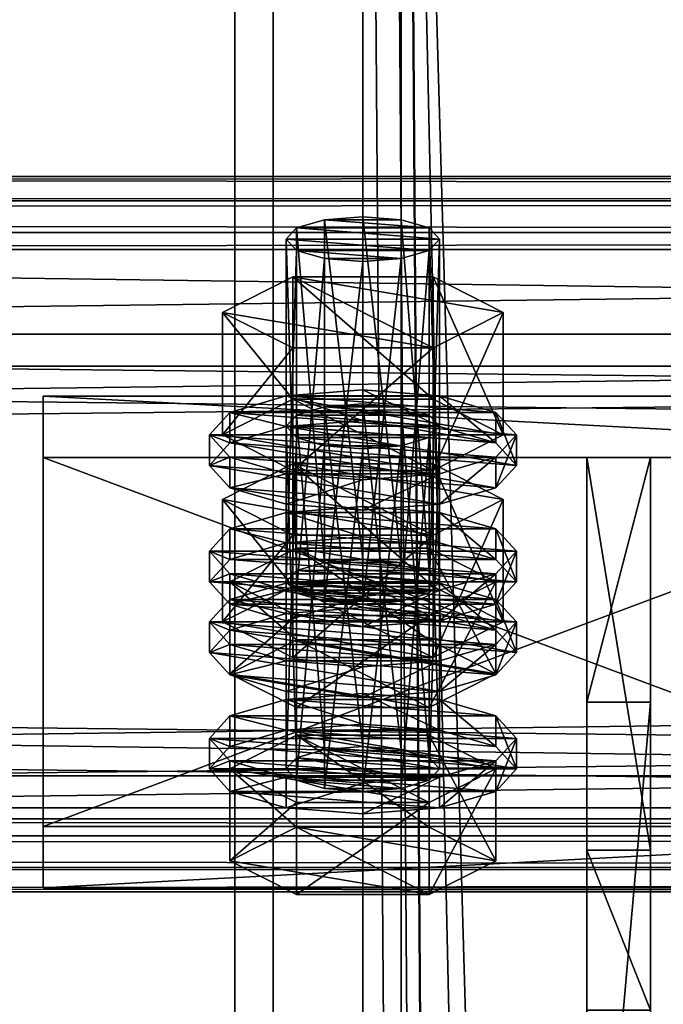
# Model space of a CAD drawing. Header units: millimetres. Extents: x 60485 to 71303, y 100 to 16900.
# Tile 628 of 656: x 65753 to 65803, y 14990 to 15067. Entities that reach past the tile are written whole.
import ezdxf

# ---------------------------------------------------------------- set-up
doc = ezdxf.new("R2010")
doc.units = ezdxf.units.MM
for name, color, linetype in [('1', 7, 'Continuous'), ('13', 7, 'Continuous'), ('3', 7, 'Continuous'), ('4', 7, 'Continuous'), ('6', 7, 'Continuous'), ('9', 7, 'Continuous')]:
    doc.layers.add(name, color=color, linetype=linetype)

msp = doc.modelspace()

# ---------------------------------------------------------------- meshes
at = {"layer": '1', "color": 7}
mesh = msp.add_polyface(dxfattribs=at)
corners = [(65802.5, 15001.698, 3592.059), (65802.5, 15032.397, 3692.471), (65797.5, 15032.397, 3692.471), (65797.5, 15001.698, 3592.059), (65802.5, 15013.268, 3698.322), (65797.5, 15013.268, 3698.322), (65802.5, 14956.81, 3616.253), (65797.5, 14956.81, 3616.253), (65802.5, 14950.96, 3597.116), (65797.5, 14950.96, 3597.116), (65802.5, 14989.212, 3585.42), (65797.5, 14989.212, 3585.42)]
mesh.append_faces([[corners[k] for k in face] for face in [(0, 2, 3, 3), (1, 5, 2, 2), (4, 7, 5, 5), (6, 9, 7, 7), (8, 11, 9, 9), (10, 3, 11, 11), (1, 6, 4, 4), (8, 0, 10, 10), (3, 9, 11, 11), (7, 2, 5, 5)]], dxfattribs={"vtx0": -1, "color": 7})
mesh.append_faces([[corners[k] for k in face] for face in [(6, 0, 8, 8), (9, 3, 7, 7)]], dxfattribs={"vtx0": -1, "vtx1": -1, "color": 7})
mesh.append_faces([[corners[k] for k in face] for face in [(6, 1, 0, 0), (7, 3, 2, 2)]], dxfattribs={"vtx0": -1, "vtx2": -1, "vtx3": -1, "color": 7})
mesh.append_faces([[corners[k] for k in face] for face in [(0, 1, 2, 2), (1, 4, 5, 5), (4, 6, 7, 7), (6, 8, 9, 9), (8, 10, 11, 11), (10, 0, 3, 3)]], dxfattribs={"vtx2": -1, "vtx3": -1, "color": 7})
at = {"layer": '13', "color": 20}
mesh = msp.add_polyface(dxfattribs=at)
corners = [(65780, 15047.695, 3655.291), (65777, 15047.93, 3656.06), (65777, 15021.154, 3664.246), (65774.804, 15048.572, 3658.16), (65774.804, 15021.796, 3666.346), (65774, 15049.45, 3661.029), (65774, 15022.673, 3669.215), (65774.804, 15050.327, 3663.898), (65774.804, 15023.55, 3672.084), (65777, 15050.969, 3665.998), (65777, 15024.192, 3674.184), (65780, 15051.204, 3666.767), (65780, 15024.427, 3674.953), (65783, 15047.93, 3656.06), (65785.196, 15048.572, 3658.16), (65786, 15049.45, 3661.029), (65785.196, 15050.327, 3663.898), (65783, 15050.969, 3665.998), (65785.485, 15040.95, 3653.693), (65774.515, 15040.95, 3653.693), (65774.515, 15031.387, 3656.617), (65769.03, 15043.728, 3662.778), (65769.03, 15034.165, 3665.702), (65774.515, 15046.505, 3671.863), (65774.515, 15036.942, 3674.787), (65785.485, 15036.942, 3674.787), (65785.485, 15031.387, 3656.617), (65769.608, 15032.41, 3659.964), (65768, 15034.165, 3665.702), (65768, 15031.774, 3666.433), (65769.608, 15030.02, 3660.695), (65769.608, 15035.919, 3671.44), (65769.608, 15033.528, 3672.171), (65774, 15037.203, 3675.64), (65774, 15034.812, 3676.371), (65780, 15037.673, 3677.178), (65780, 15035.282, 3677.908), (65774, 15031.126, 3655.764), (65786, 15031.126, 3655.764), (65790.392, 15032.41, 3659.964), (65792, 15034.165, 3665.702), (65790.392, 15035.919, 3671.44), (65790.392, 15033.528, 3672.171), (65792, 15031.774, 3666.433), (65790.392, 15030.02, 3660.695), (65777, 15033.312, 3608.244), (65783, 15033.312, 3608.244), (65774.804, 15033.954, 3610.345), (65785.196, 15033.954, 3610.345), (65774, 15034.831, 3613.214), (65786, 15034.831, 3613.214), (65774.804, 15035.708, 3616.083), (65785.196, 15035.708, 3616.083), (65777, 15036.35, 3618.183), (65783, 15036.35, 3618.183), (65780, 15036.585, 3618.951)]
mesh.append_faces([[corners[k] for k in face] for face in [(9, 12, 10, 10), (13, 1, 0, 0), (9, 17, 11, 11), (19, 22, 20, 20), (21, 24, 22, 22), (23, 25, 24, 24), (18, 21, 19, 19), (22, 26, 20, 20), (27, 29, 30, 30), (28, 32, 29, 29), (31, 34, 32, 32), (33, 36, 34, 34), (53, 54, 55, 55)]], dxfattribs={"vtx0": -1, "color": 20})
mesh.append_faces([[corners[k] for k in face] for face in [(1, 13, 3, 3), (3, 14, 5, 5), (5, 15, 7, 7), (7, 16, 9, 9), (21, 18, 23, 23), (24, 26, 22, 22), (37, 38, 27, 27), (27, 39, 28, 28), (28, 40, 31, 31), (31, 41, 33, 33), (36, 42, 34, 34), (34, 43, 32, 32), (32, 44, 29, 29), (45, 46, 47, 47), (47, 48, 49, 49), (49, 50, 51, 51), (51, 52, 53, 53)]], dxfattribs={"vtx0": -1, "vtx1": -1, "color": 20})
mesh.append_faces([[corners[k] for k in face] for face in [(0, 1, 2, 2), (1, 3, 4, 4), (3, 5, 6, 6), (5, 7, 8, 8), (7, 9, 10, 10), (9, 11, 12, 12), (18, 19, 20, 20), (19, 21, 22, 22), (21, 23, 24, 24), (27, 28, 29, 29), (28, 31, 32, 32), (31, 33, 34, 34), (33, 35, 36, 36)]], dxfattribs={"vtx2": -1, "vtx3": -1, "color": 20})
mesh = msp.add_polyface(dxfattribs=at)
corners = [(65786, 15049.45, 3661.029), (65785.196, 15048.572, 3658.16), (65785.196, 15021.796, 3666.346), (65783, 15047.93, 3656.06), (65783, 15021.154, 3664.246), (65780, 15047.695, 3655.291), (65780, 15020.919, 3663.477), (65780, 15051.204, 3666.767), (65783, 15050.969, 3665.998), (65783, 15024.192, 3674.184), (65780, 15024.427, 3674.953), (65785.196, 15050.327, 3663.898), (65785.196, 15023.55, 3672.084), (65786, 15022.673, 3669.215), (65774.804, 15048.572, 3658.16), (65774, 15049.45, 3661.029), (65774.804, 15050.327, 3663.898), (65777, 15050.969, 3665.998), (65790.97, 15043.728, 3662.778), (65785.485, 15040.95, 3653.693), (65785.485, 15031.387, 3656.617), (65790.97, 15034.165, 3665.702), (65774.515, 15031.387, 3656.617), (65774.515, 15046.505, 3671.863), (65785.485, 15046.505, 3671.863), (65785.485, 15036.942, 3674.787), (65774.515, 15036.942, 3674.787), (65792, 15034.165, 3665.702), (65790.392, 15032.41, 3659.964), (65790.392, 15030.02, 3660.695), (65792, 15031.774, 3666.433), (65780, 15037.673, 3677.178), (65786, 15037.203, 3675.64), (65786, 15034.812, 3676.371), (65780, 15035.282, 3677.908), (65790.392, 15035.919, 3671.44), (65790.392, 15033.528, 3672.171), (65769.608, 15032.41, 3659.964), (65786, 15031.126, 3655.764), (65768, 15034.165, 3665.702), (65769.608, 15035.919, 3671.44), (65774, 15037.203, 3675.64), (65774, 15034.812, 3676.371), (65769.608, 15033.528, 3672.171), (65783, 15033.312, 3608.244), (65777, 15033.312, 3608.244), (65780, 15033.077, 3607.476), (65774.804, 15033.954, 3610.345), (65785.196, 15033.954, 3610.345), (65774, 15034.831, 3613.214), (65786, 15034.831, 3613.214), (65774.804, 15035.708, 3616.083), (65785.196, 15035.708, 3616.083), (65777, 15036.35, 3618.183), (65783, 15036.35, 3618.183), (65774.515, 15031.887, 3624.048), (65790.97, 15029.109, 3614.963), (65785.485, 15031.887, 3624.048)]
mesh.append_faces([[corners[k] for k in face] for face in [(7, 9, 10, 10), (18, 20, 21, 21), (19, 22, 20, 20), (24, 21, 25, 25), (23, 18, 24, 24), (21, 26, 25, 25), (27, 29, 30, 30), (31, 33, 34, 34), (32, 36, 33, 33), (35, 30, 36, 36), (41, 32, 31, 31), (36, 34, 33, 33), (44, 45, 46, 46), (55, 56, 57, 57)]], dxfattribs={"vtx0": -1, "color": 20})
mesh.append_faces([[corners[k] for k in face] for face in [(14, 3, 1, 1), (15, 1, 0, 0), (16, 0, 11, 11), (17, 11, 8, 8), (23, 19, 18, 18), (26, 21, 20, 20), (37, 38, 28, 28), (39, 28, 27, 27), (40, 27, 35, 35), (41, 35, 32, 32), (42, 36, 30, 30), (43, 30, 29, 29), (47, 44, 48, 48), (49, 48, 50, 50), (51, 50, 52, 52), (53, 52, 54, 54)]], dxfattribs={"vtx0": -1, "vtx2": -1, "vtx3": -1, "color": 20})
mesh.append_faces([[corners[k] for k in face] for face in [(0, 1, 2, 2), (1, 3, 4, 4), (3, 5, 6, 6), (7, 8, 9, 9), (8, 11, 12, 12), (11, 0, 13, 13), (18, 19, 20, 20), (23, 24, 25, 25), (24, 18, 21, 21), (27, 28, 29, 29), (31, 32, 33, 33), (32, 35, 36, 36), (35, 27, 30, 30)]], dxfattribs={"vtx2": -1, "vtx3": -1, "color": 20})
mesh = msp.add_polyface(dxfattribs=at)
corners = [(65786, 15049.45, 3661.029), (65785.196, 15021.796, 3666.346), (65786, 15022.673, 3669.215), (65785.196, 15048.572, 3658.16), (65783, 15021.154, 3664.246), (65783, 15047.93, 3656.06), (65780, 15020.919, 3663.477), (65783, 15050.969, 3665.998), (65785.196, 15023.55, 3672.084), (65783, 15024.192, 3674.184), (65785.196, 15050.327, 3663.898), (65777, 15024.192, 3674.184), (65780, 15024.427, 3674.953), (65774.804, 15023.55, 3672.084), (65774, 15022.673, 3669.215), (65774.804, 15025.304, 3677.822), (65785.196, 15020.042, 3660.608), (65790.392, 15022.673, 3669.215), (65785.196, 15025.304, 3677.822), (65792, 15025.064, 3668.484), (65790.392, 15023.31, 3662.746), (65790.392, 15020.919, 3663.477), (65792, 15022.673, 3669.215), (65780, 15028.572, 3679.96), (65786, 15028.102, 3678.423), (65786, 15025.711, 3679.153), (65780, 15026.181, 3680.691), (65790.392, 15026.818, 3674.222), (65790.392, 15024.427, 3674.953), (65786, 15022.025, 3658.546), (65774, 15022.025, 3658.546), (65780, 15021.555, 3657.009), (65769.608, 15023.31, 3662.746), (65768, 15025.064, 3668.484), (65769.608, 15026.818, 3674.222), (65774, 15028.102, 3678.423), (65774, 15025.711, 3679.153), (65769.608, 15024.427, 3674.953), (65768, 15022.673, 3669.215), (65790.392, 15032.41, 3659.964), (65786, 15031.126, 3655.764), (65786, 15028.736, 3656.495), (65790.392, 15030.02, 3660.695), (65780, 15030.656, 3654.226), (65780, 15028.266, 3654.957), (65768, 15031.774, 3666.433), (65780, 15036.585, 3618.951), (65783, 15036.35, 3618.183), (65783, 15009.574, 3626.369), (65785.196, 15035.708, 3616.083), (65785.196, 15008.932, 3624.269), (65790.97, 15029.109, 3614.963), (65785.485, 15026.332, 3605.878), (65785.485, 15016.769, 3608.802), (65774.515, 15031.887, 3624.048), (65785.485, 15031.887, 3624.048), (65785.485, 15022.324, 3626.972), (65790.97, 15019.546, 3617.887), (65774, 15022.585, 3627.825), (65790.392, 15021.3, 3623.624), (65786, 15022.585, 3627.825), (65780, 15023.055, 3629.362)]
mesh.append_faces([[corners[k] for k in face] for face in [(0, 1, 2, 2), (3, 4, 1, 1), (5, 6, 4, 4), (7, 8, 9, 9), (10, 2, 8, 8), (9, 11, 12, 12), (15, 17, 18, 18), (19, 21, 22, 22), (23, 25, 26, 26), (24, 28, 25, 25), (27, 22, 28, 28), (29, 30, 31, 31), (35, 24, 23, 23), (25, 36, 26, 26), (39, 41, 42, 42), (40, 44, 41, 41), (55, 57, 56, 56), (58, 60, 61, 61)]], dxfattribs={"vtx0": -1, "color": 20})
mesh.append_faces([[corners[k] for k in face] for face in [(11, 9, 8, 8), (13, 8, 2, 2), (14, 2, 1, 1), (15, 16, 17, 17), (32, 29, 20, 20), (33, 20, 19, 19), (34, 19, 27, 27), (35, 27, 24, 24), (36, 25, 28, 28), (37, 28, 22, 22), (38, 22, 21, 21), (45, 42, 41, 41), (54, 52, 51, 51), (58, 59, 60, 60)]], dxfattribs={"vtx0": -1, "vtx2": -1, "vtx3": -1, "color": 20})
mesh.append_faces([[corners[k] for k in face] for face in [(19, 20, 21, 21), (23, 24, 25, 25), (24, 27, 28, 28), (27, 19, 22, 22), (39, 40, 41, 41), (40, 43, 44, 44), (46, 47, 48, 48), (47, 49, 50, 50), (51, 52, 53, 53), (54, 55, 56, 56), (55, 51, 57, 57)]], dxfattribs={"vtx2": -1, "vtx3": -1, "color": 20})
mesh = msp.add_polyface(dxfattribs=at)
corners = [(65780, 15047.695, 3655.291), (65777, 15021.154, 3664.246), (65780, 15020.919, 3663.477), (65777, 15047.93, 3656.06), (65774.804, 15021.796, 3666.346), (65774.804, 15048.572, 3658.16), (65774, 15022.673, 3669.215), (65774, 15049.45, 3661.029), (65774.804, 15023.55, 3672.084), (65774.804, 15050.327, 3663.898), (65777, 15024.192, 3674.184), (65785.196, 15023.55, 3672.084), (65786, 15022.673, 3669.215), (65785.196, 15021.796, 3666.346), (65769.608, 15022.673, 3669.215), (65785.196, 15020.042, 3660.608), (65774.804, 15025.304, 3677.822), (65774, 15022.025, 3658.546), (65769.608, 15023.31, 3662.746), (65769.608, 15020.919, 3663.477), (65768, 15025.064, 3668.484), (65768, 15022.673, 3669.215), (65769.608, 15026.818, 3674.222), (65769.608, 15024.427, 3674.953), (65774, 15028.102, 3678.423), (65774, 15025.711, 3679.153), (65780, 15028.572, 3679.96), (65780, 15026.181, 3680.691), (65786, 15022.025, 3658.546), (65790.392, 15023.31, 3662.746), (65792, 15025.064, 3668.484), (65790.392, 15026.818, 3674.222), (65790.392, 15024.427, 3674.953), (65792, 15022.673, 3669.215), (65780, 15030.656, 3654.226), (65774, 15031.126, 3655.764), (65774, 15028.736, 3656.495), (65780, 15028.266, 3654.957), (65769.608, 15032.41, 3659.964), (65769.608, 15030.02, 3660.695), (65786, 15031.126, 3655.764), (65768, 15031.774, 3666.433), (65786, 15028.736, 3656.495), (65774, 15034.831, 3613.214), (65774.804, 15035.708, 3616.083), (65774.804, 15008.932, 3624.269), (65777, 15036.35, 3618.183), (65777, 15009.574, 3626.369), (65780, 15036.585, 3618.951), (65780, 15009.809, 3627.138), (65774.515, 15026.332, 3605.878), (65769.03, 15029.109, 3614.963), (65769.03, 15019.546, 3617.887), (65774.515, 15031.887, 3624.048), (65774.515, 15022.324, 3626.972), (65785.485, 15022.324, 3626.972), (65785.485, 15026.332, 3605.878), (65774, 15022.585, 3627.825), (65780, 15023.055, 3629.362), (65780, 15020.664, 3630.093), (65769.608, 15021.3, 3623.624), (65790.392, 15021.3, 3623.624)]
mesh.append_faces([[corners[k] for k in face] for face in [(0, 1, 2, 2), (3, 4, 1, 1), (5, 6, 4, 4), (7, 8, 6, 6), (9, 10, 8, 8), (18, 21, 19, 19), (20, 23, 21, 21), (22, 25, 23, 23), (24, 27, 25, 25), (34, 36, 37, 37), (35, 39, 36, 36), (40, 35, 34, 34), (39, 37, 36, 36), (51, 54, 52, 52), (53, 55, 54, 54), (56, 51, 50, 50)]], dxfattribs={"vtx0": -1, "color": 20})
mesh.append_faces([[corners[k] for k in face] for face in [(10, 11, 8, 8), (8, 12, 6, 6), (6, 13, 4, 4), (14, 15, 16, 16), (17, 28, 18, 18), (18, 29, 20, 20), (20, 30, 22, 22), (22, 31, 24, 24), (25, 32, 23, 23), (23, 33, 21, 21), (41, 42, 39, 39), (51, 56, 53, 53), (60, 61, 57, 57)]], dxfattribs={"vtx0": -1, "vtx1": -1, "color": 20})
mesh.append_faces([[corners[k] for k in face] for face in [(39, 42, 37, 37)]], dxfattribs={"vtx0": -1, "vtx2": -1, "vtx3": -1, "color": 20})
mesh.append_faces([[corners[k] for k in face] for face in [(17, 18, 19, 19), (18, 20, 21, 21), (20, 22, 23, 23), (22, 24, 25, 25), (24, 26, 27, 27), (34, 35, 36, 36), (35, 38, 39, 39), (43, 44, 45, 45), (44, 46, 47, 47), (46, 48, 49, 49), (50, 51, 52, 52), (51, 53, 54, 54), (57, 58, 59, 59)]], dxfattribs={"vtx2": -1, "vtx3": -1, "color": 20})
mesh = msp.add_polyface(dxfattribs=at)
corners = [(65774.804, 15021.796, 3666.346), (65785.196, 15021.796, 3666.346), (65783, 15021.154, 3664.246), (65790.392, 15022.673, 3669.215), (65785.196, 15020.042, 3660.608), (65785.196, 15012.869, 3662.801), (65790.392, 15015.501, 3671.408), (65774.804, 15012.869, 3662.801), (65774.804, 15025.304, 3677.822), (65785.196, 15025.304, 3677.822), (65785.196, 15018.132, 3680.015), (65774.804, 15018.132, 3680.015), (65790.392, 15023.31, 3662.746), (65786, 15022.025, 3658.546), (65786, 15019.635, 3659.277), (65790.392, 15020.919, 3663.477), (65780, 15021.555, 3657.009), (65780, 15019.165, 3657.74), (65769.608, 15020.919, 3663.477), (65786, 15034.831, 3613.214), (65785.196, 15033.954, 3610.345), (65785.196, 15007.177, 3618.531), (65783, 15033.312, 3608.244), (65783, 15006.535, 3616.431), (65780, 15033.077, 3607.476), (65780, 15006.3, 3615.662), (65780, 15036.585, 3618.951), (65783, 15009.574, 3626.369), (65780, 15009.809, 3627.138), (65783, 15036.35, 3618.183), (65785.196, 15008.932, 3624.269), (65785.196, 15035.708, 3616.083), (65786, 15008.054, 3621.4), (65790.97, 15029.109, 3614.963), (65785.485, 15016.769, 3608.802), (65790.97, 15019.546, 3617.887), (65785.485, 15026.332, 3605.878), (65774.515, 15016.769, 3608.802), (65774.515, 15022.324, 3626.972), (65785.485, 15022.324, 3626.972), (65792, 15019.546, 3617.887), (65790.392, 15017.792, 3612.149), (65790.392, 15015.401, 3612.88), (65792, 15017.155, 3618.618), (65786, 15016.508, 3607.948), (65786, 15014.117, 3608.679), (65780, 15016.038, 3606.411), (65780, 15013.647, 3607.142), (65780, 15023.055, 3629.362), (65786, 15022.585, 3627.825), (65786, 15020.194, 3628.556), (65780, 15020.664, 3630.093), (65790.392, 15021.3, 3623.624), (65790.392, 15018.91, 3624.355), (65769.608, 15017.792, 3612.149), (65768, 15019.546, 3617.887), (65769.608, 15021.3, 3623.624), (65774, 15020.194, 3628.556), (65769.608, 15018.91, 3624.355), (65768, 15017.155, 3618.618)]
mesh.append_faces([[corners[k] for k in face] for face in [(3, 5, 6, 6), (4, 7, 5, 5), (9, 6, 10, 10), (6, 11, 10, 10), (12, 14, 15, 15), (13, 17, 14, 14), (26, 27, 28, 28), (29, 30, 27, 27), (31, 32, 30, 30), (33, 34, 35, 35), (36, 37, 34, 34), (35, 38, 39, 39), (40, 42, 43, 43), (41, 45, 42, 42), (48, 50, 51, 51), (49, 53, 50, 50), (52, 43, 53, 53), (53, 51, 50, 50)]], dxfattribs={"vtx0": -1, "color": 20})
mesh.append_faces([[corners[k] for k in face] for face in [(0, 1, 2, 2), (11, 6, 5, 5), (18, 15, 14, 14), (38, 35, 34, 34), (54, 44, 41, 41), (55, 41, 40, 40), (56, 40, 52, 52), (57, 53, 43, 43), (58, 43, 42, 42), (59, 42, 45, 45)]], dxfattribs={"vtx0": -1, "vtx2": -1, "vtx3": -1, "color": 20})
mesh.append_faces([[corners[k] for k in face] for face in [(3, 4, 5, 5), (8, 9, 10, 10), (9, 3, 6, 6), (12, 13, 14, 14), (13, 16, 17, 17), (19, 20, 21, 21), (20, 22, 23, 23), (22, 24, 25, 25), (31, 19, 32, 32), (40, 41, 42, 42), (41, 44, 45, 45), (44, 46, 47, 47), (48, 49, 50, 50), (49, 52, 53, 53), (52, 40, 43, 43)]], dxfattribs={"vtx2": -1, "vtx3": -1, "color": 20})
mesh = msp.add_polyface(dxfattribs=at)
corners = [(65774.804, 15021.796, 3666.346), (65783, 15021.154, 3664.246), (65777, 15021.154, 3664.246), (65780, 15020.919, 3663.477), (65785.196, 15020.042, 3660.608), (65774.804, 15020.042, 3660.608), (65774.804, 15012.869, 3662.801), (65769.608, 15022.673, 3669.215), (65769.608, 15015.501, 3671.408), (65774.804, 15025.304, 3677.822), (65774.804, 15018.132, 3680.015), (65785.196, 15018.132, 3680.015), (65785.196, 15012.869, 3662.801), (65780, 15021.555, 3657.009), (65774, 15022.025, 3658.546), (65774, 15019.635, 3659.277), (65780, 15019.165, 3657.74), (65769.608, 15020.919, 3663.477), (65768, 15022.673, 3669.215), (65790.392, 15020.919, 3663.477), (65786, 15019.635, 3659.277), (65780, 15033.077, 3607.476), (65777, 15033.312, 3608.244), (65777, 15006.535, 3616.431), (65774.804, 15033.954, 3610.345), (65774.804, 15007.177, 3618.531), (65774, 15034.831, 3613.214), (65774, 15008.054, 3621.4), (65774.804, 15035.708, 3616.083), (65777, 15009.574, 3626.369), (65774.804, 15008.932, 3624.269), (65777, 15036.35, 3618.183), (65780, 15009.809, 3627.138), (65785.485, 15026.332, 3605.878), (65774.515, 15026.332, 3605.878), (65774.515, 15016.769, 3608.802), (65769.03, 15019.546, 3617.887), (65774.515, 15022.324, 3626.972), (65785.485, 15016.769, 3608.802), (65780, 15016.038, 3606.411), (65774, 15016.508, 3607.948), (65774, 15014.117, 3608.679), (65769.608, 15017.792, 3612.149), (65769.608, 15015.401, 3612.88), (65768, 15019.546, 3617.887), (65768, 15017.155, 3618.618), (65769.608, 15021.3, 3623.624), (65769.608, 15018.91, 3624.355), (65774, 15022.585, 3627.825), (65774, 15020.194, 3628.556), (65780, 15020.664, 3630.093), (65786, 15016.508, 3607.948), (65790.392, 15017.792, 3612.149), (65792, 15019.546, 3617.887), (65790.392, 15018.91, 3624.355), (65792, 15017.155, 3618.618), (65790.392, 15015.401, 3612.88), (65786, 15014.117, 3608.679)]
mesh.append_faces([[corners[k] for k in face] for face in [(2, 1, 3, 3), (5, 8, 6, 6), (7, 10, 8, 8), (9, 11, 10, 10), (4, 7, 5, 5), (13, 15, 16, 16), (14, 17, 15, 15), (15, 20, 16, 16), (28, 29, 30, 30), (31, 32, 29, 29), (34, 36, 35, 35), (36, 38, 35, 35), (40, 43, 41, 41), (42, 45, 43, 43), (44, 47, 45, 45), (46, 49, 47, 47), (48, 50, 49, 49), (51, 40, 39, 39)]], dxfattribs={"vtx0": -1, "color": 20})
mesh.append_faces([[corners[k] for k in face] for face in [(0, 1, 2, 2), (10, 12, 8, 8), (18, 19, 17, 17), (17, 20, 15, 15), (37, 38, 36, 36), (40, 51, 42, 42), (42, 52, 44, 44), (44, 53, 46, 46), (50, 54, 49, 49), (49, 55, 47, 47), (47, 56, 45, 45), (45, 57, 43, 43)]], dxfattribs={"vtx0": -1, "vtx1": -1, "color": 20})
mesh.append_faces([[corners[k] for k in face] for face in [(4, 5, 6, 6), (5, 7, 8, 8), (7, 9, 10, 10), (13, 14, 15, 15), (21, 22, 23, 23), (22, 24, 25, 25), (24, 26, 27, 27), (33, 34, 35, 35), (39, 40, 41, 41), (40, 42, 43, 43), (42, 44, 45, 45), (44, 46, 47, 47), (46, 48, 49, 49)]], dxfattribs={"vtx2": -1, "vtx3": -1, "color": 20})
mesh = msp.add_polyface(dxfattribs=at)
corners = [(65769.608, 15015.501, 3671.408), (65785.196, 15012.869, 3662.801), (65774.804, 15012.869, 3662.801), (65780, 15033.077, 3607.476), (65777, 15006.535, 3616.431), (65780, 15006.3, 3615.662), (65777, 15033.312, 3608.244), (65774.804, 15007.177, 3618.531), (65774.804, 15033.954, 3610.345), (65774, 15008.054, 3621.4), (65774, 15034.831, 3613.214), (65774.804, 15008.932, 3624.269), (65780, 15009.809, 3627.138), (65785.196, 15008.932, 3624.269), (65777, 15009.574, 3626.369), (65786, 15008.054, 3621.4), (65785.196, 15007.177, 3618.531), (65783, 15006.535, 3616.431), (65785.196, 15005.423, 3612.793), (65774.804, 15005.423, 3612.793), (65774.804, 14998.251, 3614.986), (65769.608, 15008.054, 3621.4), (65769.608, 15000.882, 3623.593), (65774.804, 15010.686, 3630.007), (65774.804, 15003.513, 3632.2), (65785.196, 15003.513, 3632.2), (65785.196, 14998.251, 3614.986), (65780, 15006.937, 3609.193), (65774, 15007.407, 3610.731), (65774, 15005.016, 3611.462), (65780, 15004.546, 3609.924), (65769.608, 15008.691, 3614.931), (65769.608, 15006.3, 3615.662), (65768, 15010.445, 3620.669), (65768, 15008.054, 3621.4), (65769.608, 15012.199, 3626.407), (65769.608, 15009.809, 3627.138), (65774, 15013.484, 3630.607), (65774, 15011.093, 3631.338), (65780, 15013.954, 3632.145), (65780, 15011.563, 3632.876), (65786, 15007.407, 3610.731), (65790.392, 15008.691, 3614.931), (65792, 15010.445, 3620.669), (65790.392, 15012.199, 3626.407), (65792, 15008.054, 3621.4), (65790.392, 15006.3, 3615.662), (65786, 15005.016, 3611.462), (65780, 15016.038, 3606.411), (65774, 15014.117, 3608.679), (65780, 15013.647, 3607.142), (65769.608, 15015.401, 3612.88), (65786, 15014.117, 3608.679)]
mesh.append_faces([[corners[k] for k in face] for face in [(0, 1, 2, 2), (3, 4, 5, 5), (6, 7, 4, 4), (8, 9, 7, 7), (10, 11, 9, 9), (19, 22, 20, 20), (21, 24, 22, 22), (23, 25, 24, 24), (18, 21, 19, 19), (22, 26, 20, 20), (27, 29, 30, 30), (28, 32, 29, 29), (31, 34, 32, 32), (33, 36, 34, 34), (35, 38, 36, 36), (37, 40, 38, 38), (48, 49, 50, 50), (51, 50, 49, 49)]], dxfattribs={"vtx0": -1, "color": 20})
mesh.append_faces([[corners[k] for k in face] for face in [(12, 13, 14, 14), (14, 15, 11, 11), (11, 16, 9, 9), (9, 16, 7, 7), (7, 17, 4, 4), (21, 18, 23, 23), (24, 26, 22, 22), (28, 41, 31, 31), (31, 42, 33, 33), (33, 43, 35, 35), (35, 44, 37, 37), (38, 45, 36, 36), (36, 45, 34, 34), (34, 46, 32, 32), (32, 47, 29, 29)]], dxfattribs={"vtx0": -1, "vtx1": -1, "color": 20})
mesh.append_faces([[corners[k] for k in face] for face in [(51, 52, 50, 50)]], dxfattribs={"vtx0": -1, "vtx2": -1, "vtx3": -1, "color": 20})
mesh.append_faces([[corners[k] for k in face] for face in [(18, 19, 20, 20), (19, 21, 22, 22), (21, 23, 24, 24), (27, 28, 29, 29), (28, 31, 32, 32), (31, 33, 34, 34), (33, 35, 36, 36), (35, 37, 38, 38), (37, 39, 40, 40)]], dxfattribs={"vtx2": -1, "vtx3": -1, "color": 20})
mesh = msp.add_polyface(dxfattribs=at)
corners = [(65786, 15034.831, 3613.214), (65785.196, 15007.177, 3618.531), (65786, 15008.054, 3621.4), (65785.196, 15033.954, 3610.345), (65783, 15006.535, 3616.431), (65783, 15033.312, 3608.244), (65780, 15006.3, 3615.662), (65785.196, 15008.932, 3624.269), (65780, 15009.809, 3627.138), (65783, 15009.574, 3626.369), (65777, 15009.574, 3626.369), (65774.804, 15008.932, 3624.269), (65774.804, 15007.177, 3618.531), (65777, 15006.535, 3616.431), (65790.392, 15008.054, 3621.4), (65785.196, 15005.423, 3612.793), (65785.196, 14998.251, 3614.986), (65790.392, 15000.882, 3623.593), (65774.804, 14998.251, 3614.986), (65774.804, 15010.686, 3630.007), (65785.196, 15010.686, 3630.007), (65785.196, 15003.513, 3632.2), (65774.804, 15003.513, 3632.2), (65792, 15010.445, 3620.669), (65790.392, 15008.691, 3614.931), (65790.392, 15006.3, 3615.662), (65792, 15008.054, 3621.4), (65786, 15007.407, 3610.731), (65786, 15005.016, 3611.462), (65780, 15006.937, 3609.193), (65780, 15004.546, 3609.924), (65780, 15013.954, 3632.145), (65786, 15013.484, 3630.607), (65786, 15011.093, 3631.338), (65780, 15011.563, 3632.876), (65790.392, 15012.199, 3626.407), (65790.392, 15009.809, 3627.138), (65774, 15007.407, 3610.731), (65769.608, 15008.691, 3614.931), (65768, 15010.445, 3620.669), (65769.608, 15012.199, 3626.407), (65774, 15013.484, 3630.607), (65774, 15011.093, 3631.338), (65768, 15008.054, 3621.4), (65769.608, 15006.3, 3615.662), (65774, 15005.016, 3611.462), (65786, 15016.508, 3607.948), (65780, 15013.647, 3607.142), (65786, 15014.117, 3608.679)]
mesh.append_faces([[corners[k] for k in face] for face in [(0, 1, 2, 2), (3, 4, 1, 1), (5, 6, 4, 4), (7, 8, 9, 9), (13, 4, 6, 6), (14, 16, 17, 17), (15, 18, 16, 16), (20, 17, 21, 21), (19, 14, 20, 20), (17, 22, 21, 21), (23, 25, 26, 26), (24, 28, 25, 25), (27, 30, 28, 28), (31, 33, 34, 34), (32, 36, 33, 33), (35, 26, 36, 36), (27, 37, 29, 29), (41, 32, 31, 31), (33, 42, 34, 34), (45, 28, 30, 30), (46, 47, 48, 48)]], dxfattribs={"vtx0": -1, "color": 20})
mesh.append_faces([[corners[k] for k in face] for face in [(10, 7, 2, 2), (11, 2, 1, 1), (12, 1, 4, 4), (19, 15, 14, 14), (22, 17, 16, 16), (38, 27, 24, 24), (39, 24, 23, 23), (40, 23, 35, 35), (41, 35, 32, 32), (42, 33, 36, 36), (42, 36, 26, 26), (43, 26, 25, 25), (44, 25, 28, 28)]], dxfattribs={"vtx0": -1, "vtx2": -1, "vtx3": -1, "color": 20})
mesh.append_faces([[corners[k] for k in face] for face in [(14, 15, 16, 16), (19, 20, 21, 21), (20, 14, 17, 17), (23, 24, 25, 25), (24, 27, 28, 28), (27, 29, 30, 30), (31, 32, 33, 33), (32, 35, 36, 36), (35, 23, 26, 26)]], dxfattribs={"vtx2": -1, "vtx3": -1, "color": 20})
at = {"layer": '3', "color": 91}
mesh = msp.add_polyface(dxfattribs=at)
corners = [(65773, 16854.959, 2970.03), (65773, 16738.421, 2970.03), (65773, 8515, 5484.182), (65773, 8515, 5561.563), (65773, 16854.959, 3011.782), (65827, 8515, 5561.563), (65827, 16854.959, 3011.782), (65827, 16738.421, 2970.03), (65827, 16854.959, 2970.03), (65827, 8515, 5484.182), (65830, 8515, 5564.7), (65830, 8515, 5481.045), (65770, 8515, 5481.045), (65770, 8515, 5564.7), (65770, 16854.959, 3014.919), (65830, 16854.959, 3014.919), (65830, 16854.959, 2970.03), (65770, 16854.959, 2970.03), (65770, 16728.16, 2970.03), (65830, 16728.16, 2970.03)]
mesh.append_faces([[corners[k] for k in face] for face in [(1, 4, 0, 0), (3, 1, 2, 2), (3, 6, 4, 4), (7, 5, 9, 9), (6, 7, 8, 8), (1, 9, 2, 2), (10, 14, 15, 15), (16, 6, 8, 8), (0, 14, 17, 17), (18, 13, 12, 12), (14, 18, 17, 17), (19, 12, 11, 11), (19, 15, 16, 16), (10, 19, 11, 11), (7, 16, 8, 8), (17, 1, 0, 0)]], dxfattribs={"vtx0": -1, "color": 91})
mesh.append_faces([[corners[k] for k in face] for face in [(4, 1, 3, 3), (5, 7, 6, 6), (10, 5, 13, 13), (5, 11, 9, 9), (9, 11, 2, 2), (13, 3, 12, 12), (3, 13, 5, 5), (12, 2, 11, 11), (14, 4, 15, 15), (15, 6, 16, 16), (13, 18, 14, 14), (15, 19, 10, 10), (19, 7, 18, 18), (18, 1, 17, 17), (1, 18, 7, 7)]], dxfattribs={"vtx0": -1, "vtx1": -1, "color": 91})
mesh.append_faces([[corners[k] for k in face] for face in [(5, 10, 11, 11), (12, 3, 2, 2), (14, 0, 4, 4), (15, 4, 6, 6), (7, 19, 16, 16)]], dxfattribs={"vtx0": -1, "vtx2": -1, "vtx3": -1, "color": 91})
mesh.append_faces([[corners[k] for k in face] for face in [(3, 5, 6, 6), (1, 7, 9, 9), (10, 13, 14, 14), (19, 18, 12, 12)]], dxfattribs={"vtx2": -1, "vtx3": -1, "color": 91})
mesh = msp.add_polyface(dxfattribs=at)
corners = [(65845, 14998.775, 3582.496), (65755, 14998.775, 3582.496), (65755, 15032.397, 3692.471), (65845, 15032.397, 3692.471), (65755, 15003.556, 3581.034), (65755, 15037.179, 3691.009), (65845, 15003.556, 3581.034), (65845, 15037.179, 3691.009)]
mesh.append_faces([[corners[k] for k in face] for face in [(0, 2, 3, 3), (1, 5, 2, 2), (4, 7, 5, 5), (6, 3, 7, 7), (1, 6, 4, 4), (3, 5, 7, 7)]], dxfattribs={"vtx0": -1, "color": 91})
mesh.append_faces([[corners[k] for k in face] for face in [(0, 1, 2, 2), (1, 4, 5, 5), (4, 6, 7, 7), (6, 0, 3, 3), (1, 0, 6, 6), (3, 2, 5, 5)]], dxfattribs={"vtx2": -1, "vtx3": -1, "color": 91})
at = {"layer": '4', "color": 171}
mesh = msp.add_polyface(dxfattribs=at)
corners = [(65817, 13638.086, 3914.76), (65783, 13638.086, 3914.76), (65783, 15154.974, 3030.03), (65817, 15154.974, 3030.03), (65783, 13863.34, 3845.893), (65783, 15262.155, 3030.03), (65817, 13863.34, 3845.893), (65817, 15262.155, 3030.03), (65820, 13625.572, 3918.585), (65820, 13875.854, 3842.067), (65820, 15268.11, 3030.03), (65820, 15149.019, 3030.03), (65780, 13875.854, 3842.067), (65780, 15268.11, 3030.03), (65780, 13625.572, 3918.585), (65780, 15149.019, 3030.03)]
mesh.append_faces([[corners[k] for k in face] for face in [(0, 2, 3, 3), (1, 5, 2, 2), (4, 7, 5, 5), (6, 3, 7, 7), (8, 10, 11, 11), (9, 13, 10, 10), (12, 15, 13, 13), (14, 11, 15, 15)]], dxfattribs={"vtx0": -1, "color": 171})
mesh.append_faces([[corners[k] for k in face] for face in [(9, 6, 12, 12), (6, 8, 0, 0), (0, 8, 1, 1), (12, 4, 14, 14), (4, 12, 6, 6), (14, 1, 8, 8), (11, 3, 15, 15), (3, 10, 7, 7), (7, 10, 5, 5), (15, 2, 13, 13), (2, 15, 3, 3), (13, 5, 10, 10)]], dxfattribs={"vtx0": -1, "vtx1": -1, "color": 171})
mesh.append_faces([[corners[k] for k in face] for face in [(6, 9, 8, 8), (14, 4, 1, 1), (3, 11, 10, 10), (13, 2, 5, 5)]], dxfattribs={"vtx0": -1, "vtx2": -1, "vtx3": -1, "color": 171})
mesh.append_faces([[corners[k] for k in face] for face in [(0, 1, 2, 2), (1, 4, 5, 5), (4, 6, 7, 7), (6, 0, 3, 3), (8, 9, 10, 10), (9, 12, 13, 13), (12, 14, 15, 15), (14, 8, 11, 11)]], dxfattribs={"vtx2": -1, "vtx3": -1, "color": 171})
at = {"layer": '6', "color": 2}
mesh = msp.add_polyface(dxfattribs=at)
corners = [(65827, 8555, 2973.03), (65773, 8555, 2973.03), (65773, 16718.348, 2973.03), (65827, 16718.348, 2973.03), (65773, 8555, 3027.03), (65773, 16541.721, 3027.03), (65827, 8555, 3027.03), (65827, 16541.721, 3027.03), (65830, 8555, 2970.03), (65830, 8555, 3030.03), (65830, 16531.909, 3030.03), (65830, 16728.16, 2970.03), (65770, 8555, 3030.03), (65770, 16531.909, 3030.03), (65770, 8555, 2970.03), (65770, 16728.16, 2970.03)]
mesh.append_faces([[corners[k] for k in face] for face in [(0, 2, 3, 3), (1, 5, 2, 2), (4, 7, 5, 5), (6, 3, 7, 7), (8, 10, 11, 11), (9, 13, 10, 10), (12, 15, 13, 13), (14, 11, 15, 15)]], dxfattribs={"vtx0": -1, "color": 2})
mesh.append_faces([[corners[k] for k in face] for face in [(9, 6, 12, 12), (6, 8, 0, 0), (0, 8, 1, 1), (12, 4, 14, 14), (4, 12, 6, 6), (14, 1, 8, 8), (11, 3, 15, 15), (3, 10, 7, 7), (7, 10, 5, 5), (15, 2, 13, 13), (2, 15, 3, 3), (13, 5, 10, 10)]], dxfattribs={"vtx0": -1, "vtx1": -1, "color": 2})
mesh.append_faces([[corners[k] for k in face] for face in [(6, 9, 8, 8), (14, 4, 1, 1), (3, 11, 10, 10), (13, 2, 5, 5)]], dxfattribs={"vtx0": -1, "vtx2": -1, "vtx3": -1, "color": 2})
mesh.append_faces([[corners[k] for k in face] for face in [(0, 1, 2, 2), (1, 4, 5, 5), (4, 6, 7, 7), (6, 0, 3, 3), (8, 9, 10, 10), (9, 12, 13, 13), (12, 14, 15, 15), (14, 8, 11, 11)]], dxfattribs={"vtx2": -1, "vtx3": -1, "color": 2})
at = {"layer": '9', "color": 243}
mesh = msp.add_polyface(dxfattribs=at)
corners = [(62900, 15049.968, 3572.071), (62900, 15005.024, 3585.819), (66100, 15005.024, 3585.819), (66100, 15049.968, 3572.071), (62900, 15039.54, 3698.658), (66100, 15039.54, 3698.658), (62900, 15004.158, 3709.481), (66100, 15004.158, 3709.481), (62900, 15000.355, 3697.049), (66100, 15000.355, 3697.049), (62900, 14998.443, 3697.634), (66100, 14998.443, 3697.634), (62900, 15002.83, 3711.978), (66100, 15002.83, 3711.978), (62900, 15042.037, 3699.985), (66100, 15042.037, 3699.985), (62900, 15007.522, 3587.146), (66100, 15007.522, 3587.146), (62900, 15048.641, 3574.569), (66100, 15048.641, 3574.569), (62900, 15052.444, 3587), (66100, 15052.444, 3587), (62900, 15054.356, 3586.415), (66100, 15054.356, 3586.415)]
mesh.append_faces([[corners[k] for k in face] for face in [(0, 2, 3, 3), (1, 5, 2, 2), (4, 7, 5, 5), (6, 9, 7, 7), (8, 11, 9, 9), (10, 13, 11, 11), (12, 15, 13, 13), (14, 17, 15, 15), (16, 19, 17, 17), (18, 21, 19, 19), (20, 23, 21, 21), (22, 3, 23, 23), (8, 12, 10, 10), (20, 0, 22, 22), (13, 9, 11, 11)]], dxfattribs={"vtx0": -1, "color": 243})
mesh.append_faces([[corners[k] for k in face] for face in [(12, 6, 14, 14), (14, 1, 16, 16), (16, 0, 18, 18), (18, 0, 20, 20), (3, 19, 23, 23), (19, 2, 17, 17), (17, 2, 15, 15), (15, 5, 13, 13)]], dxfattribs={"vtx0": -1, "vtx1": -1, "color": 243})
mesh.append_faces([[corners[k] for k in face] for face in [(12, 8, 6, 6), (14, 6, 4, 4), (14, 4, 1, 1), (16, 1, 0, 0), (19, 3, 2, 2), (15, 2, 5, 5), (13, 5, 7, 7), (13, 7, 9, 9)]], dxfattribs={"vtx0": -1, "vtx2": -1, "vtx3": -1, "color": 243})
mesh.append_faces([[corners[k] for k in face] for face in [(21, 23, 19, 19)]], dxfattribs={"vtx1": -1, "color": 243})
mesh.append_faces([[corners[k] for k in face] for face in [(0, 1, 2, 2), (1, 4, 5, 5), (4, 6, 7, 7), (6, 8, 9, 9), (8, 10, 11, 11), (10, 12, 13, 13), (12, 14, 15, 15), (14, 16, 17, 17), (16, 18, 19, 19), (18, 20, 21, 21), (20, 22, 23, 23), (22, 0, 3, 3)]], dxfattribs={"vtx2": -1, "vtx3": -1, "color": 243})
mesh = msp.add_polyface(dxfattribs=at)
corners = [(65500, 15049.968, 3572.071), (65500, 15005.024, 3585.819), (68700, 15005.024, 3585.819), (68700, 15049.968, 3572.071), (65500, 15039.54, 3698.658), (68700, 15039.54, 3698.658), (65500, 15004.158, 3709.481), (68700, 15004.158, 3709.481), (65500, 15000.355, 3697.049), (68700, 15000.355, 3697.049), (65500, 14998.443, 3697.634), (68700, 14998.443, 3697.634), (65500, 15002.83, 3711.978), (68700, 15002.83, 3711.978), (65500, 15042.037, 3699.985), (68700, 15042.037, 3699.985), (65500, 15007.522, 3587.146), (68700, 15007.522, 3587.146), (65500, 15048.641, 3574.569), (68700, 15048.641, 3574.569), (65500, 15052.444, 3587), (68700, 15052.444, 3587), (65500, 15054.356, 3586.415), (68700, 15054.356, 3586.415)]
mesh.append_faces([[corners[k] for k in face] for face in [(0, 2, 3, 3), (1, 5, 2, 2), (4, 7, 5, 5), (6, 9, 7, 7), (8, 11, 9, 9), (10, 13, 11, 11), (12, 15, 13, 13), (14, 17, 15, 15), (16, 19, 17, 17), (18, 21, 19, 19), (20, 23, 21, 21), (22, 3, 23, 23), (8, 12, 10, 10), (20, 0, 22, 22), (11, 7, 9, 9), (3, 21, 23, 23)]], dxfattribs={"vtx0": -1, "color": 243})
mesh.append_faces([[corners[k] for k in face] for face in [(12, 6, 14, 14), (14, 1, 16, 16), (16, 0, 18, 18), (18, 0, 20, 20), (2, 19, 3, 3), (19, 2, 17, 17), (17, 2, 15, 15), (15, 5, 13, 13), (13, 7, 11, 11), (21, 3, 19, 19)]], dxfattribs={"vtx0": -1, "vtx1": -1, "color": 243})
mesh.append_faces([[corners[k] for k in face] for face in [(12, 8, 6, 6), (14, 6, 4, 4), (14, 4, 1, 1), (16, 1, 0, 0), (15, 2, 5, 5), (13, 5, 7, 7)]], dxfattribs={"vtx0": -1, "vtx2": -1, "vtx3": -1, "color": 243})
mesh.append_faces([[corners[k] for k in face] for face in [(0, 1, 2, 2), (1, 4, 5, 5), (4, 6, 7, 7), (6, 8, 9, 9), (8, 10, 11, 11), (10, 12, 13, 13), (12, 14, 15, 15), (14, 16, 17, 17), (16, 18, 19, 19), (18, 20, 21, 21), (20, 22, 23, 23), (22, 0, 3, 3)]], dxfattribs={"vtx2": -1, "vtx3": -1, "color": 243})

doc.saveas('drawing.dxf')
